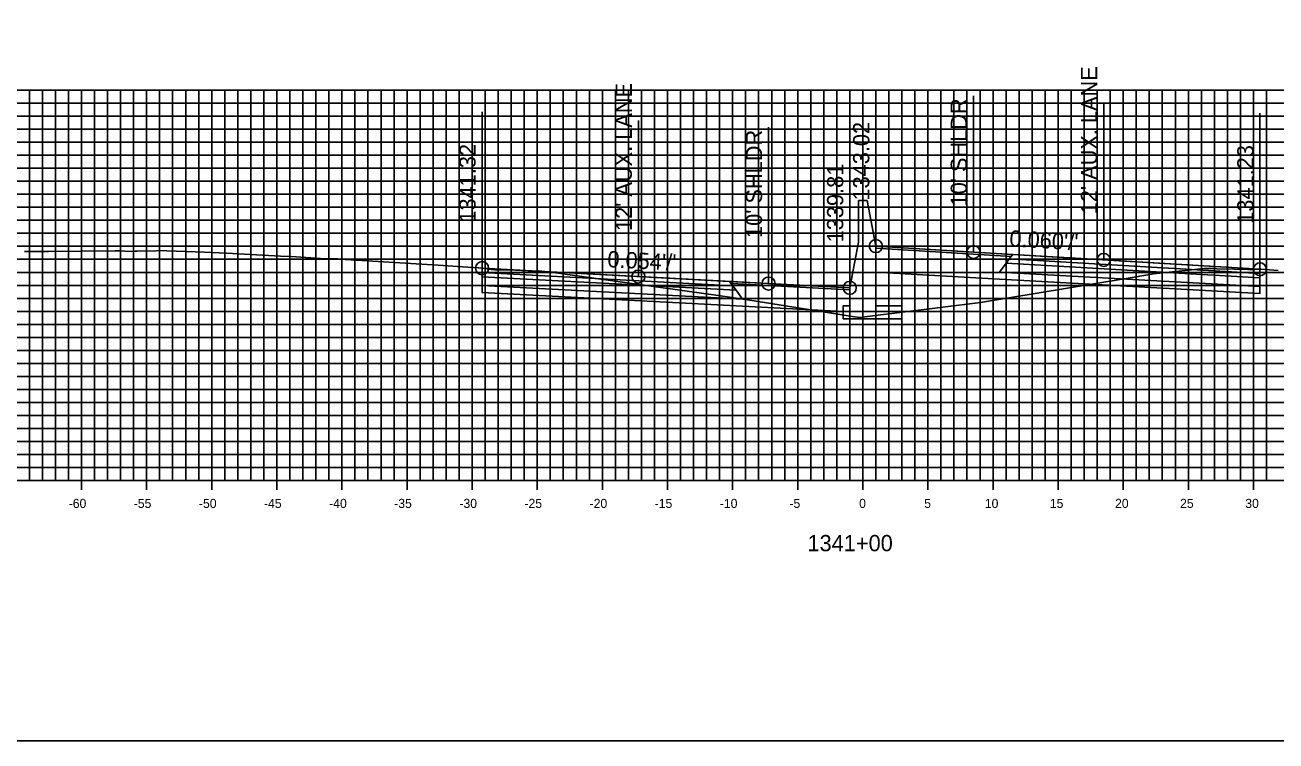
# Model space of a CAD drawing. Extents: x 674939 to 678919, y 750652 to 765176.
# Drawn here: x 678674.2 to 678770.3, y 752762.6 to 752817.6 of the extents above; entities that cross this region are included whole.
import ezdxf

# ---------------------------------------------------------------- set-up
doc = ezdxf.new("R2010")
doc.units = 0
for name, color, linetype in [('Level 10', 7, 'Continuous'), ('Level 17', 7, 'Continuous'), ('Level 18', 7, 'Continuous'), ('Level 19', 7, 'Continuous'), ('Level 20', 7, 'Continuous'), ('Level 22', 7, 'Continuous'), ('Level 23', 7, 'Continuous'), ('Level 4', 7, 'Continuous'), ('Level 8', 7, 'Continuous'), ('Level 9', 7, 'Continuous')]:
    doc.layers.add(name, color=color, linetype=linetype)

msp = doc.modelspace()

# ---------------------------------------------------------------- linework, layer by layer
at = {"layer": 'Level 10'}
msp.add_lwpolyline([(678674.151, 752800.141), (678675.997, 752800.158), (678681.11, 752800.202), (678681.45, 752800.194), (678682.36, 752800.164), (678682.649, 752800.176), (678682.798, 752800.173), (678684.271, 752800.215), (678684.47, 752800.221), (678685.085, 752800.208), (678687.99, 752800.091), (678689.666, 752800.019), (678693.816, 752799.802), (678694.629, 752799.761), (678697.263, 752799.593), (678697.886, 752799.595), (678698.196, 752799.582), (678698.285, 752799.566), (678698.373, 752799.572), (678705.934, 752799.095), (678707.793, 752798.986), (678709.035, 752798.893), (678709.297, 752798.872), (678709.323, 752798.871), (678709.351, 752798.868), (678709.986, 752798.771), (678710.069, 752798.757), (678710.275, 752798.748), (678711.547, 752798.737), (678711.71, 752798.737), (678711.874, 752798.724), (678713.308, 752798.634), (678713.47, 752798.627), (678713.485, 752798.631), (678713.645, 752798.664), (678714.785, 752798.535), (678717.131, 752798.216), (678727.248, 752796.789), (678729.863, 752796.403), (678737.737, 752795.163), (678738.316, 752795.082), (678738.891, 752795.147), (678747.564, 752796.229), (678758.757, 752798.085), (678760.732, 752798.413), (678760.865, 752798.426), (678764.485, 752798.83), (678764.676, 752798.827), (678764.77, 752798.84), (678765.51, 752798.835), (678765.721, 752798.832), (678767.049, 752798.797), (678768.096, 752798.761), (678768.287, 752798.753), (678768.478, 752798.762), (678768.637, 752798.769), (678769.032, 752798.785), (678769.064, 752798.786), (678769.087, 752798.787), (678770.439, 752798.704)], dxfattribs=at)
at = {"layer": 'Level 17'}
for points in [[(678738.203, 752804.067), (678738.203, 752800.857)], [(678738.203, 752804.067), (678738.863, 752804.067)], [(678738.863, 752804.067), (678739.533, 752800.567)], [(678738.863, 752804.067), (678738.863, 752804.067)], [(678737.533, 752797.357), (678737.533, 752795.982), (678737.033, 752795.982), (678737.033, 752794.982), (678741.533, 752794.982), (678741.533, 752795.982), (678739.533, 752795.982), (678739.533, 752800.567)], [(678738.203, 752800.857), (678737.533, 752797.357)]]:
    msp.add_lwpolyline(points, dxfattribs=at)
at = {"layer": 'Level 18'}
for points in [[(678769.032, 752798.785), (678757.032, 752799.51), (678747.032, 752800.114), (678739.533, 752800.567)], [(678737.533, 752797.357), (678731.297, 752797.692), (678721.297, 752798.228), (678709.297, 752798.872)]]:
    msp.add_lwpolyline(points, dxfattribs=at)
for points in [[(678749.914, 752799.772), (678739.533, 752800.407), (678739.533, 752800.567), (678750.032, 752799.932)], [(678769.032, 752798.785), (678769.032, 752798.455), (678749.782, 752799.592), (678750.032, 752799.932)], [(678709.297, 752798.872), (678709.297, 752798.542), (678728.547, 752797.513), (678728.297, 752797.853)], [(678728.415, 752797.692), (678737.533, 752797.197), (678737.533, 752797.357), (678728.297, 752797.853)]]:
    msp.add_lwpolyline(points, close=True, dxfattribs=at)
at = {"layer": 'Level 19'}
for points in [[(678769.032, 752798.455), (678769.032, 752798.125), (678749.532, 752799.252), (678749.782, 752799.592)], [(678709.297, 752798.542), (678709.297, 752798.212), (678728.797, 752797.173), (678728.547, 752797.513)], [(678769.032, 752798.125), (678769.032, 752797.465), (678749.032, 752798.572), (678749.532, 752799.252)], [(678709.297, 752798.212), (678709.297, 752797.552), (678729.297, 752796.493), (678728.797, 752797.173)]]:
    msp.add_lwpolyline(points, close=True, dxfattribs=at)
for points in [[(678749.032, 752798.032), (678739.533, 752798.558)], [(678709.297, 752797.552), (678709.297, 752797.012), (678729.297, 752795.953)], [(678769.032, 752797.465), (678769.033, 752796.925), (678749.032, 752798.032)], [(678729.297, 752795.953), (678737.033, 752795.543)]]:
    msp.add_lwpolyline(points, dxfattribs=at)
at = {"layer": 'Level 20'}
for p, q in [((678638.533, 752812.551), (678838.533, 752812.551)), ((678674.533, 752782.551), (678674.533, 752812.551)), ((678675.533, 752782.551), (678675.533, 752812.551)), ((678676.533, 752782.551), (678676.533, 752812.551)), ((678677.533, 752782.551), (678677.533, 752812.551)), ((678678.533, 752782.551), (678678.533, 752812.551)), ((678679.533, 752782.551), (678679.533, 752812.551)), ((678680.533, 752782.551), (678680.533, 752812.551)), ((678681.533, 752782.551), (678681.533, 752812.551)), ((678682.533, 752782.551), (678682.533, 752812.551)), ((678683.533, 752782.551), (678683.533, 752812.551)), ((678684.533, 752782.551), (678684.533, 752812.551)), ((678685.533, 752782.551), (678685.533, 752812.551)), ((678686.533, 752782.551), (678686.533, 752812.551)), ((678687.533, 752782.551), (678687.533, 752812.551)), ((678688.533, 752782.551), (678688.533, 752812.551)), ((678689.533, 752782.551), (678689.533, 752812.551)), ((678690.533, 752782.551), (678690.533, 752812.551)), ((678691.533, 752782.551), (678691.533, 752812.551)), ((678692.533, 752782.551), (678692.533, 752812.551)), ((678693.533, 752782.551), (678693.533, 752812.551)), ((678694.533, 752782.551), (678694.533, 752812.551)), ((678695.533, 752782.551), (678695.533, 752812.551)), ((678696.533, 752782.551), (678696.533, 752812.551)), ((678697.533, 752782.551), (678697.533, 752812.551)), ((678698.533, 752782.551), (678698.533, 752812.551)), ((678699.533, 752782.551), (678699.533, 752812.551)), ((678700.533, 752782.551), (678700.533, 752812.551)), ((678701.533, 752782.551), (678701.533, 752812.551)), ((678702.533, 752782.551), (678702.533, 752812.551)), ((678703.533, 752782.551), (678703.533, 752812.551)), ((678704.533, 752782.551), (678704.533, 752812.551)), ((678705.533, 752782.551), (678705.533, 752812.551)), ((678706.533, 752782.551), (678706.533, 752812.551)), ((678707.533, 752782.551), (678707.533, 752812.551)), ((678708.533, 752782.551), (678708.533, 752812.551)), ((678709.533, 752782.551), (678709.533, 752812.551)), ((678710.533, 752782.551), (678710.533, 752812.551)), ((678711.533, 752782.551), (678711.533, 752812.551)), ((678712.533, 752782.551), (678712.533, 752812.551)), ((678713.533, 752782.551), (678713.533, 752812.551)), ((678714.533, 752782.551), (678714.533, 752812.551)), ((678715.533, 752782.551), (678715.533, 752812.551)), ((678716.533, 752782.551), (678716.533, 752812.551)), ((678717.533, 752782.551), (678717.533, 752812.551)), ((678718.533, 752782.551), (678718.533, 752812.551)), ((678719.533, 752782.551), (678719.533, 752812.551)), ((678720.533, 752782.551), (678720.533, 752812.551)), ((678721.533, 752782.551), (678721.533, 752812.551)), ((678722.533, 752782.551), (678722.533, 752812.551)), ((678723.533, 752782.551), (678723.533, 752812.551)), ((678724.533, 752782.551), (678724.533, 752812.551)), ((678725.533, 752782.551), (678725.533, 752812.551)), ((678726.533, 752782.551), (678726.533, 752812.551)), ((678727.533, 752782.551), (678727.533, 752812.551)), ((678728.533, 752782.551), (678728.533, 752812.551)), ((678729.533, 752782.551), (678729.533, 752812.551)), ((678730.533, 752782.551), (678730.533, 752812.551)), ((678731.533, 752782.551), (678731.533, 752812.551)), ((678732.533, 752782.551), (678732.533, 752812.551)), ((678733.533, 752782.551), (678733.533, 752812.551)), ((678734.533, 752782.551), (678734.533, 752812.551)), ((678735.533, 752782.551), (678735.533, 752812.551)), ((678736.533, 752782.551), (678736.533, 752812.551)), ((678737.533, 752782.551), (678737.533, 752812.551)), ((678738.533, 752782.551), (678738.533, 752812.551)), ((678739.533, 752782.551), (678739.533, 752812.551)), ((678740.533, 752782.551), (678740.533, 752812.551)), ((678741.533, 752782.551), (678741.533, 752812.551)), ((678742.533, 752782.551), (678742.533, 752812.551)), ((678743.533, 752782.551), (678743.533, 752812.551)), ((678744.533, 752782.551), (678744.533, 752812.551)), ((678745.533, 752782.551), (678745.533, 752812.551)), ((678746.533, 752782.551), (678746.533, 752812.551)), ((678747.533, 752782.551), (678747.533, 752812.551)), ((678748.533, 752782.551), (678748.533, 752812.551)), ((678749.533, 752782.551), (678749.533, 752812.551)), ((678750.533, 752782.551), (678750.533, 752812.551)), ((678751.533, 752782.551), (678751.533, 752812.551)), ((678752.533, 752782.551), (678752.533, 752812.551)), ((678753.533, 752782.551), (678753.533, 752812.551)), ((678754.533, 752782.551), (678754.533, 752812.551)), ((678755.533, 752782.551), (678755.533, 752812.551)), ((678756.533, 752782.551), (678756.533, 752812.551)), ((678757.533, 752782.551), (678757.533, 752812.551)), ((678758.533, 752782.551), (678758.533, 752812.551)), ((678759.533, 752782.551), (678759.533, 752812.551)), ((678760.533, 752782.551), (678760.533, 752812.551)), ((678761.533, 752782.551), (678761.533, 752812.551)), ((678762.533, 752782.551), (678762.533, 752812.551)), ((678763.533, 752782.551), (678763.533, 752812.551)), ((678764.533, 752782.551), (678764.533, 752812.551)), ((678765.533, 752782.551), (678765.533, 752812.551)), ((678766.533, 752782.551), (678766.533, 752812.551)), ((678767.533, 752782.551), (678767.533, 752812.551)), ((678768.533, 752782.551), (678768.533, 752812.551)), ((678769.533, 752782.551), (678769.533, 752812.551)), ((678638.533, 752811.551), (678838.533, 752811.551)), ((678638.533, 752810.551), (678838.533, 752810.551)), ((678638.533, 752809.551), (678838.533, 752809.551)), ((678638.533, 752808.551), (678838.533, 752808.551)), ((678638.533, 752807.551), (678838.533, 752807.551)), ((678638.533, 752806.551), (678838.533, 752806.551)), ((678638.533, 752805.551), (678838.533, 752805.551)), ((678638.533, 752804.551), (678838.533, 752804.551)), ((678638.533, 752803.551), (678838.533, 752803.551)), ((678638.533, 752802.551), (678838.533, 752802.551)), ((678638.533, 752801.551), (678838.533, 752801.551)), ((678638.533, 752800.551), (678838.533, 752800.551)), ((678638.533, 752799.551), (678838.533, 752799.551)), ((678638.533, 752798.551), (678838.533, 752798.551)), ((678638.533, 752797.551), (678838.533, 752797.551)), ((678638.533, 752796.551), (678838.533, 752796.551)), ((678638.533, 752795.551), (678838.533, 752795.551)), ((678638.533, 752794.551), (678838.533, 752794.551)), ((678638.533, 752793.551), (678838.533, 752793.551)), ((678638.533, 752792.551), (678838.533, 752792.551)), ((678638.533, 752791.551), (678838.533, 752791.551)), ((678638.533, 752790.551), (678838.533, 752790.551)), ((678638.533, 752789.551), (678838.533, 752789.551)), ((678638.533, 752788.551), (678838.533, 752788.551)), ((678638.533, 752787.551), (678838.533, 752787.551)), ((678638.533, 752786.551), (678838.533, 752786.551)), ((678638.533, 752785.551), (678838.533, 752785.551)), ((678638.533, 752784.551), (678838.533, 752784.551)), ((678638.533, 752783.551), (678838.533, 752783.551)), ((678638.533, 752782.551), (678838.533, 752782.551))]:
    msp.add_line(p, q, dxfattribs=at)
at = {"layer": 'Level 23'}
for p, q in [((678739.533, 752800.567), (678739.533, 752812.567)), ((678747.032, 752800.114), (678747.032, 752812.114)), ((678709.297, 752798.872), (678709.297, 752810.872)), ((678757.032, 752799.51), (678757.032, 752811.51)), ((678721.297, 752798.228), (678721.297, 752810.228)), ((678769.032, 752798.785), (678769.032, 752810.785)), ((678731.297, 752797.692), (678731.297, 752809.692)), ((678737.533, 752797.357), (678737.533, 752809.357))]:
    msp.add_line(p, q, dxfattribs=at)
at = {"layer": 'Level 4'}
msp.add_lwpolyline([(678578.533, 752762.551), (678918.533, 752762.551), (678918.533, 752982.551), (678578.533, 752982.551)], close=True, dxfattribs=at)
for centre in [(678739.533, 752800.567), (678747.032, 752800.114), (678709.297, 752798.872), (678757.032, 752799.51), (678721.297, 752798.228), (678769.032, 752798.785), (678731.297, 752797.692), (678737.533, 752797.357)]:
    msp.add_circle(centre, 0.5, dxfattribs=at)
at = {"layer": 'Level 8'}
for p, q in [((678678.533, 752781.851), (678678.533, 752783.251)), ((678683.533, 752781.851), (678683.533, 752783.251)), ((678688.533, 752781.851), (678688.533, 752783.251)), ((678693.533, 752781.851), (678693.533, 752783.251)), ((678698.533, 752781.851), (678698.533, 752783.251)), ((678703.533, 752781.851), (678703.533, 752783.251)), ((678708.533, 752781.851), (678708.533, 752783.251)), ((678713.533, 752781.851), (678713.533, 752783.251)), ((678718.533, 752781.851), (678718.533, 752783.251)), ((678723.533, 752781.851), (678723.533, 752783.251)), ((678728.533, 752781.851), (678728.533, 752783.251)), ((678733.533, 752781.851), (678733.533, 752783.251)), ((678738.533, 752781.851), (678738.533, 752783.251)), ((678743.533, 752781.851), (678743.533, 752783.251)), ((678748.533, 752781.851), (678748.533, 752783.251)), ((678753.533, 752781.851), (678753.533, 752783.251)), ((678758.533, 752781.851), (678758.533, 752783.251)), ((678763.533, 752781.851), (678763.533, 752783.251)), ((678768.533, 752781.851), (678768.533, 752783.251)), ((678638.533, 752782.551), (678838.533, 752782.551))]:
    msp.add_line(p, q, dxfattribs=at)

# ---------------------------------------------------------------- texts
at = {"layer": 'Level 22'}
for s, rotation, p in [("0.060'/'", 356.5434, (678749.764, 752800.55)), ("0.054'/'", 356.92829, (678718.891, 752798.958))]:
    msp.add_text(s, height=1.25, rotation=rotation, dxfattribs=at).set_placement(p)
at = {"layer": 'Level 23'}
for s, p in [("12' AUX. LANE", (678756.532, 752803.01)), ("12' AUX. LANE", (678720.797, 752801.728)), ("10' SHLDR", (678746.532, 752803.614)), ('1343.02', (678739.033, 752804.067)), ("10' SHLDR", (678730.797, 752801.192)), ('1341.32', (678708.797, 752802.372)), ('1341.23', (678768.532, 752802.285)), ('1339.81', (678737.033, 752800.857))]:
    msp.add_text(s, height=1.25, rotation=90, dxfattribs=at).set_placement(p)
at = {"layer": 'Level 9'}
for s, height, p in [('-60', 0.7, (678677.552, 752780.451)), ('-55', 0.7, (678682.546, 752780.451)), ('-50', 0.7, (678687.552, 752780.451)), ('-45', 0.7, (678692.546, 752780.451)), ('-40', 0.7, (678697.552, 752780.451)), ('-35', 0.7, (678702.546, 752780.451)), ('-30', 0.7, (678707.552, 752780.451)), ('-25', 0.7, (678712.546, 752780.451)), ('-20', 0.7, (678717.552, 752780.451)), ('-15', 0.7, (678722.546, 752780.451)), ('-10', 0.7, (678727.552, 752780.451)), ('-5', 0.7, (678732.896, 752780.451)), ('0', 0.7, (678738.252, 752780.451)), ('5', 0.7, (678743.246, 752780.451)), ('10', 0.7, (678747.902, 752780.451)), ('15', 0.7, (678752.896, 752780.451)), ('20', 0.7, (678757.902, 752780.451)), ('25', 0.7, (678762.896, 752780.451)), ('30', 0.7, (678767.902, 752780.451)), ('1341+00', 1.25, (678734.281, 752777.126))]:
    msp.add_text(s, height=height, dxfattribs=at).set_placement(p)

doc.saveas('drawing.dxf')
